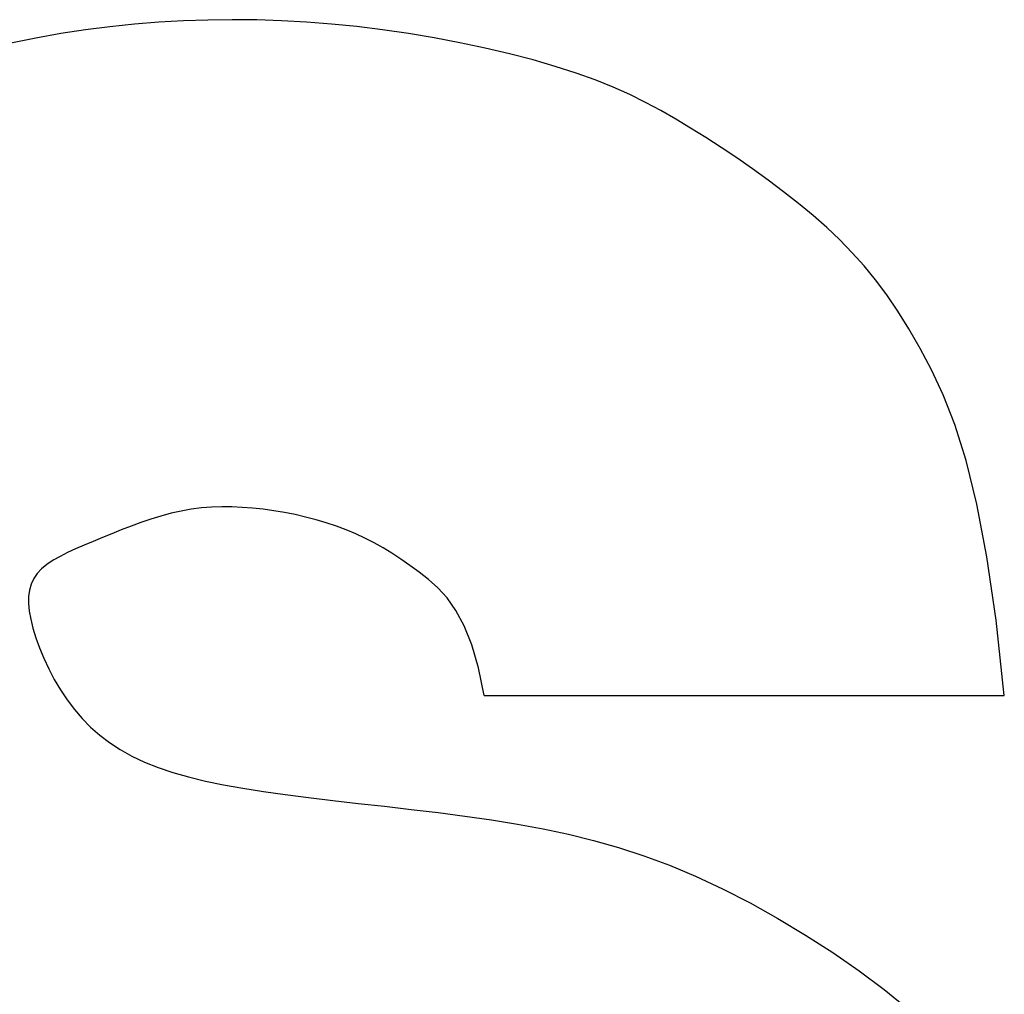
# Model space of a CAD drawing. Header units: millimetres. Extents: x -7023 to 53801, y 9849 to 33561.
# Tile 433 of 537: x 24743.74 to 24745.12, y 21916.18 to 21917.54. Entities that reach past the tile are written whole.
import ezdxf

# ---------------------------------------------------------------- set-up
doc = ezdxf.new("R2010")
doc.units = ezdxf.units.MM
doc.layers.add('IE_CCTV', color=6, linetype='Continuous')

msp = doc.modelspace()

# ---------------------------------------------------------------- linework, layer by layer
at = {"layer": 'IE_CCTV', "transparency": 33554687}
for p, q in [((24743.8628, 21917.5324), (24743.8283, 21917.528)), ((24743.8628, 21917.5324), (24743.8283, 21917.528)), ((24743.8628, 21917.5324), (24743.8283, 21917.528)), ((24743.8628, 21917.5324), (24743.8283, 21917.528)), ((24743.8628, 21917.5324), (24743.8283, 21917.528)), ((24743.8971, 21917.5359), (24743.8628, 21917.5324)), ((24743.8971, 21917.5359), (24743.8628, 21917.5324)), ((24743.8971, 21917.5359), (24743.8628, 21917.5324)), ((24743.8971, 21917.5359), (24743.8628, 21917.5324)), ((24743.8971, 21917.5359), (24743.8628, 21917.5324)), ((24743.9314, 21917.5386), (24743.8971, 21917.5359)), ((24743.9314, 21917.5386), (24743.8971, 21917.5359)), ((24743.9314, 21917.5386), (24743.8971, 21917.5359)), ((24743.9314, 21917.5386), (24743.8971, 21917.5359)), ((24743.9314, 21917.5386), (24743.8971, 21917.5359)), ((24743.9657, 21917.5406), (24743.9314, 21917.5386)), ((24743.9657, 21917.5406), (24743.9314, 21917.5386)), ((24743.9657, 21917.5406), (24743.9314, 21917.5386)), ((24743.9657, 21917.5406), (24743.9314, 21917.5386)), ((24743.9657, 21917.5406), (24743.9314, 21917.5386)), ((24744, 21917.5418), (24743.9657, 21917.5406)), ((24744, 21917.5418), (24743.9657, 21917.5406)), ((24744, 21917.5418), (24743.9657, 21917.5406)), ((24744, 21917.5418), (24743.9657, 21917.5406)), ((24744, 21917.5418), (24743.9657, 21917.5406)), ((24744.0343, 21917.5423), (24744, 21917.5418)), ((24744.0343, 21917.5423), (24744, 21917.5418)), ((24744.0343, 21917.5423), (24744, 21917.5418)), ((24744.0343, 21917.5423), (24744, 21917.5418)), ((24744.0343, 21917.5423), (24744, 21917.5418)), ((24744.0688, 21917.542), (24744.0343, 21917.5423)), ((24744.0688, 21917.542), (24744.0343, 21917.5423)), ((24744.0688, 21917.542), (24744.0343, 21917.5423)), ((24744.0688, 21917.542), (24744.0343, 21917.5423)), ((24744.0688, 21917.542), (24744.0343, 21917.5423)), ((24744.1034, 21917.5409), (24744.0688, 21917.542)), ((24744.1034, 21917.5409), (24744.0688, 21917.542)), ((24744.1034, 21917.5409), (24744.0688, 21917.542)), ((24744.1034, 21917.5409), (24744.0688, 21917.542)), ((24744.1034, 21917.5409), (24744.0688, 21917.542)), ((24744.1383, 21917.5389), (24744.1034, 21917.5409)), ((24744.1383, 21917.5389), (24744.1034, 21917.5409)), ((24744.1383, 21917.5389), (24744.1034, 21917.5409)), ((24744.1383, 21917.5389), (24744.1034, 21917.5409)), ((24744.1383, 21917.5389), (24744.1034, 21917.5409)), ((24744.1735, 21917.5362), (24744.1383, 21917.5389)), ((24744.1735, 21917.5362), (24744.1383, 21917.5389)), ((24744.1735, 21917.5362), (24744.1383, 21917.5389)), ((24744.1735, 21917.5362), (24744.1383, 21917.5389)), ((24744.1735, 21917.5362), (24744.1383, 21917.5389)), ((24744.209, 21917.5326), (24744.1735, 21917.5362)), ((24744.209, 21917.5326), (24744.1735, 21917.5362)), ((24744.209, 21917.5326), (24744.1735, 21917.5362)), ((24744.209, 21917.5326), (24744.1735, 21917.5362)), ((24744.209, 21917.5326), (24744.1735, 21917.5362)), ((24744.2449, 21917.5281), (24744.209, 21917.5326)), ((24744.2449, 21917.5281), (24744.209, 21917.5326)), ((24744.2449, 21917.5281), (24744.209, 21917.5326)), ((24744.2449, 21917.5281), (24744.209, 21917.5326)), ((24744.2449, 21917.5281), (24744.209, 21917.5326)), ((24743.7589, 21917.5166), (24743.724, 21917.5095)), ((24743.7589, 21917.5166), (24743.724, 21917.5095)), ((24743.7589, 21917.5166), (24743.724, 21917.5095)), ((24743.7589, 21917.5166), (24743.724, 21917.5095)), ((24743.7589, 21917.5166), (24743.724, 21917.5095)), ((24743.7937, 21917.5228), (24743.7589, 21917.5166)), ((24743.7937, 21917.5228), (24743.7589, 21917.5166)), ((24743.7937, 21917.5228), (24743.7589, 21917.5166)), ((24743.7937, 21917.5228), (24743.7589, 21917.5166)), ((24743.7937, 21917.5228), (24743.7589, 21917.5166)), ((24743.8283, 21917.528), (24743.7937, 21917.5228)), ((24743.8283, 21917.528), (24743.7937, 21917.5228)), ((24743.8283, 21917.528), (24743.7937, 21917.5228)), ((24743.8283, 21917.528), (24743.7937, 21917.5228)), ((24743.8283, 21917.528), (24743.7937, 21917.5228)), ((24744.2812, 21917.5228), (24744.2449, 21917.5281)), ((24744.2812, 21917.5228), (24744.2449, 21917.5281)), ((24744.2812, 21917.5228), (24744.2449, 21917.5281)), ((24744.2812, 21917.5228), (24744.2449, 21917.5281)), ((24744.2812, 21917.5228), (24744.2449, 21917.5281)), ((24744.3174, 21917.5167), (24744.2812, 21917.5228)), ((24744.3174, 21917.5167), (24744.2812, 21917.5228)), ((24744.3174, 21917.5167), (24744.2812, 21917.5228)), ((24744.3174, 21917.5167), (24744.2812, 21917.5228)), ((24744.3174, 21917.5167), (24744.2812, 21917.5228)), ((24744.3534, 21917.5099), (24744.3174, 21917.5167)), ((24744.3534, 21917.5099), (24744.3174, 21917.5167)), ((24744.3534, 21917.5099), (24744.3174, 21917.5167)), ((24744.3534, 21917.5099), (24744.3174, 21917.5167)), ((24744.3534, 21917.5099), (24744.3174, 21917.5167)), ((24744.3887, 21917.5024), (24744.3534, 21917.5099)), ((24744.3887, 21917.5024), (24744.3534, 21917.5099)), ((24744.3887, 21917.5024), (24744.3534, 21917.5099)), ((24744.3887, 21917.5024), (24744.3534, 21917.5099)), ((24744.3887, 21917.5024), (24744.3534, 21917.5099)), ((24744.4229, 21917.4943), (24744.3887, 21917.5024)), ((24744.4229, 21917.4943), (24744.3887, 21917.5024)), ((24744.4229, 21917.4943), (24744.3887, 21917.5024)), ((24744.4229, 21917.4943), (24744.3887, 21917.5024)), ((24744.4229, 21917.4943), (24744.3887, 21917.5024)), ((24744.4558, 21917.4858), (24744.4229, 21917.4943)), ((24744.4558, 21917.4858), (24744.4229, 21917.4943)), ((24744.4558, 21917.4858), (24744.4229, 21917.4943)), ((24744.4558, 21917.4858), (24744.4229, 21917.4943)), ((24744.4558, 21917.4858), (24744.4229, 21917.4943)), ((24744.487, 21917.4768), (24744.4558, 21917.4858)), ((24744.487, 21917.4768), (24744.4558, 21917.4858)), ((24744.487, 21917.4768), (24744.4558, 21917.4858)), ((24744.487, 21917.4768), (24744.4558, 21917.4858)), ((24744.487, 21917.4768), (24744.4558, 21917.4858)), ((24744.5161, 21917.4674), (24744.487, 21917.4768)), ((24744.5161, 21917.4674), (24744.487, 21917.4768)), ((24744.5161, 21917.4674), (24744.487, 21917.4768)), ((24744.5161, 21917.4674), (24744.487, 21917.4768)), ((24744.5161, 21917.4674), (24744.487, 21917.4768)), ((24744.543, 21917.4578), (24744.5161, 21917.4674)), ((24744.543, 21917.4578), (24744.5161, 21917.4674)), ((24744.543, 21917.4578), (24744.5161, 21917.4674)), ((24744.543, 21917.4578), (24744.5161, 21917.4674)), ((24744.543, 21917.4578), (24744.5161, 21917.4674)), ((24744.568, 21917.4477), (24744.543, 21917.4578)), ((24744.568, 21917.4477), (24744.543, 21917.4578)), ((24744.568, 21917.4477), (24744.543, 21917.4578)), ((24744.568, 21917.4477), (24744.543, 21917.4578)), ((24744.568, 21917.4477), (24744.543, 21917.4578)), ((24744.5914, 21917.4373), (24744.568, 21917.4477)), ((24744.5914, 21917.4373), (24744.568, 21917.4477)), ((24744.5914, 21917.4373), (24744.568, 21917.4477)), ((24744.5914, 21917.4373), (24744.568, 21917.4477)), ((24744.5914, 21917.4373), (24744.568, 21917.4477)), ((24744.6136, 21917.4264), (24744.5914, 21917.4373)), ((24744.6136, 21917.4264), (24744.5914, 21917.4373)), ((24744.6136, 21917.4264), (24744.5914, 21917.4373)), ((24744.6136, 21917.4264), (24744.5914, 21917.4373)), ((24744.6136, 21917.4264), (24744.5914, 21917.4373)), ((24744.635, 21917.415), (24744.6136, 21917.4264)), ((24744.635, 21917.415), (24744.6136, 21917.4264)), ((24744.635, 21917.415), (24744.6136, 21917.4264)), ((24744.635, 21917.415), (24744.6136, 21917.4264)), ((24744.635, 21917.415), (24744.6136, 21917.4264)), ((24744.6559, 21917.403), (24744.635, 21917.415)), ((24744.6559, 21917.403), (24744.635, 21917.415)), ((24744.6559, 21917.403), (24744.635, 21917.415)), ((24744.6559, 21917.403), (24744.635, 21917.415)), ((24744.6559, 21917.403), (24744.635, 21917.415)), ((24744.6767, 21917.3904), (24744.6559, 21917.403)), ((24744.6767, 21917.3904), (24744.6559, 21917.403)), ((24744.6767, 21917.3904), (24744.6559, 21917.403)), ((24744.6767, 21917.3904), (24744.6559, 21917.403)), ((24744.6767, 21917.3904), (24744.6559, 21917.403)), ((24744.6978, 21917.3771), (24744.6767, 21917.3904)), ((24744.6978, 21917.3771), (24744.6767, 21917.3904)), ((24744.6978, 21917.3771), (24744.6767, 21917.3904)), ((24744.6978, 21917.3771), (24744.6767, 21917.3904)), ((24744.6978, 21917.3771), (24744.6767, 21917.3904)), ((24744.7194, 21917.363), (24744.6978, 21917.3771)), ((24744.7194, 21917.363), (24744.6978, 21917.3771)), ((24744.7194, 21917.363), (24744.6978, 21917.3771)), ((24744.7194, 21917.363), (24744.6978, 21917.3771)), ((24744.7194, 21917.363), (24744.6978, 21917.3771)), ((24744.7413, 21917.3484), (24744.7194, 21917.363)), ((24744.7413, 21917.3484), (24744.7194, 21917.363)), ((24744.7413, 21917.3484), (24744.7194, 21917.363)), ((24744.7413, 21917.3484), (24744.7194, 21917.363)), ((24744.7413, 21917.3484), (24744.7194, 21917.363)), ((24744.7634, 21917.3331), (24744.7413, 21917.3484)), ((24744.7634, 21917.3331), (24744.7413, 21917.3484)), ((24744.7634, 21917.3331), (24744.7413, 21917.3484)), ((24744.7634, 21917.3331), (24744.7413, 21917.3484)), ((24744.7634, 21917.3331), (24744.7413, 21917.3484)), ((24744.7853, 21917.3173), (24744.7634, 21917.3331)), ((24744.7853, 21917.3173), (24744.7634, 21917.3331)), ((24744.7853, 21917.3173), (24744.7634, 21917.3331)), ((24744.7853, 21917.3173), (24744.7634, 21917.3331)), ((24744.7853, 21917.3173), (24744.7634, 21917.3331)), ((24744.8069, 21917.3011), (24744.7853, 21917.3173)), ((24744.8069, 21917.3011), (24744.7853, 21917.3173)), ((24744.8069, 21917.3011), (24744.7853, 21917.3173)), ((24744.8069, 21917.3011), (24744.7853, 21917.3173)), ((24744.8069, 21917.3011), (24744.7853, 21917.3173)), ((24744.828, 21917.2846), (24744.8069, 21917.3011)), ((24744.828, 21917.2846), (24744.8069, 21917.3011)), ((24744.828, 21917.2846), (24744.8069, 21917.3011)), ((24744.828, 21917.2846), (24744.8069, 21917.3011)), ((24744.828, 21917.2846), (24744.8069, 21917.3011)), ((24744.8484, 21917.2677), (24744.828, 21917.2846)), ((24744.8484, 21917.2677), (24744.828, 21917.2846)), ((24744.8484, 21917.2677), (24744.828, 21917.2846)), ((24744.8484, 21917.2677), (24744.828, 21917.2846)), ((24744.8484, 21917.2677), (24744.828, 21917.2846)), ((24744.8678, 21917.2507), (24744.8484, 21917.2677)), ((24744.8678, 21917.2507), (24744.8484, 21917.2677)), ((24744.8678, 21917.2507), (24744.8484, 21917.2677)), ((24744.8678, 21917.2507), (24744.8484, 21917.2677)), ((24744.8678, 21917.2507), (24744.8484, 21917.2677)), ((24744.886, 21917.2334), (24744.8678, 21917.2507)), ((24744.886, 21917.2334), (24744.8678, 21917.2507)), ((24744.886, 21917.2334), (24744.8678, 21917.2507)), ((24744.886, 21917.2334), (24744.8678, 21917.2507)), ((24744.886, 21917.2334), (24744.8678, 21917.2507)), ((24744.9033, 21917.2156), (24744.886, 21917.2334)), ((24744.9033, 21917.2156), (24744.886, 21917.2334)), ((24744.9033, 21917.2156), (24744.886, 21917.2334)), ((24744.9033, 21917.2156), (24744.886, 21917.2334)), ((24744.9033, 21917.2156), (24744.886, 21917.2334)), ((24744.9199, 21917.1971), (24744.9033, 21917.2156)), ((24744.9199, 21917.1971), (24744.9033, 21917.2156)), ((24744.9199, 21917.1971), (24744.9033, 21917.2156)), ((24744.9199, 21917.1971), (24744.9033, 21917.2156)), ((24744.9199, 21917.1971), (24744.9033, 21917.2156)), ((24744.9359, 21917.1774), (24744.9199, 21917.1971)), ((24744.9359, 21917.1774), (24744.9199, 21917.1971)), ((24744.9359, 21917.1774), (24744.9199, 21917.1971)), ((24744.9359, 21917.1774), (24744.9199, 21917.1971)), ((24744.9359, 21917.1774), (24744.9199, 21917.1971)), ((24744.9515, 21917.1563), (24744.9359, 21917.1774)), ((24744.9515, 21917.1563), (24744.9359, 21917.1774)), ((24744.9515, 21917.1563), (24744.9359, 21917.1774)), ((24744.9515, 21917.1563), (24744.9359, 21917.1774)), ((24744.9515, 21917.1563), (24744.9359, 21917.1774)), ((24744.967, 21917.1335), (24744.9515, 21917.1563)), ((24744.967, 21917.1335), (24744.9515, 21917.1563)), ((24744.967, 21917.1335), (24744.9515, 21917.1563)), ((24744.967, 21917.1335), (24744.9515, 21917.1563)), ((24744.967, 21917.1335), (24744.9515, 21917.1563)), ((24744.9825, 21917.1087), (24744.967, 21917.1335)), ((24744.9825, 21917.1087), (24744.967, 21917.1335)), ((24744.9825, 21917.1087), (24744.967, 21917.1335)), ((24744.9825, 21917.1087), (24744.967, 21917.1335)), ((24744.9825, 21917.1087), (24744.967, 21917.1335)), ((24744.9983, 21917.0815), (24744.9825, 21917.1087)), ((24744.9983, 21917.0815), (24744.9825, 21917.1087)), ((24744.9983, 21917.0815), (24744.9825, 21917.1087)), ((24744.9983, 21917.0815), (24744.9825, 21917.1087)), ((24744.9983, 21917.0815), (24744.9825, 21917.1087)), ((24745.0144, 21917.0513), (24744.9983, 21917.0815)), ((24745.0144, 21917.0513), (24744.9983, 21917.0815)), ((24745.0144, 21917.0513), (24744.9983, 21917.0815)), ((24745.0144, 21917.0513), (24744.9983, 21917.0815)), ((24745.0144, 21917.0513), (24744.9983, 21917.0815)), ((24745.0307, 21917.0164), (24745.0144, 21917.0513)), ((24745.0307, 21917.0164), (24745.0144, 21917.0513)), ((24745.0307, 21917.0164), (24745.0144, 21917.0513)), ((24745.0307, 21917.0164), (24745.0144, 21917.0513)), ((24745.0307, 21917.0164), (24745.0144, 21917.0513)), ((24745.0469, 21916.9748), (24745.0307, 21917.0164)), ((24745.0469, 21916.9748), (24745.0307, 21917.0164)), ((24745.0469, 21916.9748), (24745.0307, 21917.0164)), ((24745.0469, 21916.9748), (24745.0307, 21917.0164)), ((24745.0469, 21916.9748), (24745.0307, 21917.0164)), ((24745.0627, 21916.9244), (24745.0469, 21916.9748)), ((24745.0627, 21916.9244), (24745.0469, 21916.9748)), ((24745.0627, 21916.9244), (24745.0469, 21916.9748)), ((24745.0627, 21916.9244), (24745.0469, 21916.9748)), ((24745.0627, 21916.9244), (24745.0469, 21916.9748)), ((24745.0778, 21916.8632), (24745.0627, 21916.9244)), ((24745.0778, 21916.8632), (24745.0627, 21916.9244)), ((24745.0778, 21916.8632), (24745.0627, 21916.9244)), ((24745.0778, 21916.8632), (24745.0627, 21916.9244)), ((24745.0778, 21916.8632), (24745.0627, 21916.9244)), ((24743.9625, 21916.8534), (24743.9484, 21916.8503)), ((24743.9625, 21916.8534), (24743.9484, 21916.8503)), ((24743.9625, 21916.8534), (24743.9484, 21916.8503)), ((24743.9625, 21916.8534), (24743.9484, 21916.8503)), ((24743.9625, 21916.8534), (24743.9484, 21916.8503)), ((24743.9767, 21916.8559), (24743.9625, 21916.8534)), ((24743.9767, 21916.8559), (24743.9625, 21916.8534)), ((24743.9767, 21916.8559), (24743.9625, 21916.8534)), ((24743.9767, 21916.8559), (24743.9625, 21916.8534)), ((24743.9767, 21916.8559), (24743.9625, 21916.8534)), ((24743.9909, 21916.8577), (24743.9767, 21916.8559)), ((24743.9909, 21916.8577), (24743.9767, 21916.8559)), ((24743.9909, 21916.8577), (24743.9767, 21916.8559)), ((24743.9909, 21916.8577), (24743.9767, 21916.8559)), ((24743.9909, 21916.8577), (24743.9767, 21916.8559)), ((24744.0051, 21916.8588), (24743.9909, 21916.8577)), ((24744.0051, 21916.8588), (24743.9909, 21916.8577)), ((24744.0051, 21916.8588), (24743.9909, 21916.8577)), ((24744.0051, 21916.8588), (24743.9909, 21916.8577)), ((24744.0051, 21916.8588), (24743.9909, 21916.8577)), ((24744.0194, 21916.8593), (24744.0051, 21916.8588)), ((24744.0194, 21916.8593), (24744.0051, 21916.8588)), ((24744.0194, 21916.8593), (24744.0051, 21916.8588)), ((24744.0194, 21916.8593), (24744.0051, 21916.8588)), ((24744.0194, 21916.8593), (24744.0051, 21916.8588)), ((24744.0338, 21916.8592), (24744.0194, 21916.8593)), ((24744.0338, 21916.8592), (24744.0194, 21916.8593)), ((24744.0338, 21916.8592), (24744.0194, 21916.8593)), ((24744.0338, 21916.8592), (24744.0194, 21916.8593)), ((24744.0338, 21916.8592), (24744.0194, 21916.8593)), ((24744.0482, 21916.8586), (24744.0338, 21916.8592)), ((24744.0482, 21916.8586), (24744.0338, 21916.8592)), ((24744.0482, 21916.8586), (24744.0338, 21916.8592)), ((24744.0482, 21916.8586), (24744.0338, 21916.8592)), ((24744.0482, 21916.8586), (24744.0338, 21916.8592)), ((24744.0628, 21916.8574), (24744.0482, 21916.8586)), ((24744.0628, 21916.8574), (24744.0482, 21916.8586)), ((24744.0628, 21916.8574), (24744.0482, 21916.8586)), ((24744.0628, 21916.8574), (24744.0482, 21916.8586)), ((24744.0628, 21916.8574), (24744.0482, 21916.8586)), ((24744.0775, 21916.8558), (24744.0628, 21916.8574)), ((24744.0775, 21916.8558), (24744.0628, 21916.8574)), ((24744.0775, 21916.8558), (24744.0628, 21916.8574)), ((24744.0775, 21916.8558), (24744.0628, 21916.8574)), ((24744.0775, 21916.8558), (24744.0628, 21916.8574)), ((24744.0924, 21916.8538), (24744.0775, 21916.8558)), ((24744.0924, 21916.8538), (24744.0775, 21916.8558)), ((24744.0924, 21916.8538), (24744.0775, 21916.8558)), ((24744.0924, 21916.8538), (24744.0775, 21916.8558)), ((24744.0924, 21916.8538), (24744.0775, 21916.8558)), ((24744.1073, 21916.8513), (24744.0924, 21916.8538)), ((24744.1073, 21916.8513), (24744.0924, 21916.8538)), ((24744.1073, 21916.8513), (24744.0924, 21916.8538)), ((24744.1073, 21916.8513), (24744.0924, 21916.8538)), ((24744.1073, 21916.8513), (24744.0924, 21916.8538)), ((24745.092, 21916.7892), (24745.0778, 21916.8632)), ((24745.092, 21916.7892), (24745.0778, 21916.8632)), ((24745.092, 21916.7892), (24745.0778, 21916.8632)), ((24745.092, 21916.7892), (24745.0778, 21916.8632)), ((24745.092, 21916.7892), (24745.0778, 21916.8632)), ((24743.9201, 21916.8421), (24743.9062, 21916.8373)), ((24743.9201, 21916.8421), (24743.9062, 21916.8373)), ((24743.9201, 21916.8421), (24743.9062, 21916.8373)), ((24743.9201, 21916.8421), (24743.9062, 21916.8373)), ((24743.9201, 21916.8421), (24743.9062, 21916.8373)), ((24743.9342, 21916.8464), (24743.9201, 21916.8421)), ((24743.9342, 21916.8464), (24743.9201, 21916.8421)), ((24743.9342, 21916.8464), (24743.9201, 21916.8421)), ((24743.9342, 21916.8464), (24743.9201, 21916.8421)), ((24743.9342, 21916.8464), (24743.9201, 21916.8421)), ((24743.9484, 21916.8503), (24743.9342, 21916.8464)), ((24743.9484, 21916.8503), (24743.9342, 21916.8464)), ((24743.9484, 21916.8503), (24743.9342, 21916.8464)), ((24743.9484, 21916.8503), (24743.9342, 21916.8464)), ((24743.9484, 21916.8503), (24743.9342, 21916.8464)), ((24744.1222, 21916.8484), (24744.1073, 21916.8513)), ((24744.1222, 21916.8484), (24744.1073, 21916.8513)), ((24744.1222, 21916.8484), (24744.1073, 21916.8513)), ((24744.1222, 21916.8484), (24744.1073, 21916.8513)), ((24744.1222, 21916.8484), (24744.1073, 21916.8513)), ((24744.137, 21916.845), (24744.1222, 21916.8484)), ((24744.137, 21916.845), (24744.1222, 21916.8484)), ((24744.137, 21916.845), (24744.1222, 21916.8484)), ((24744.137, 21916.845), (24744.1222, 21916.8484)), ((24744.137, 21916.845), (24744.1222, 21916.8484)), ((24744.1516, 21916.8412), (24744.137, 21916.845)), ((24744.1516, 21916.8412), (24744.137, 21916.845)), ((24744.1516, 21916.8412), (24744.137, 21916.845)), ((24744.1516, 21916.8412), (24744.137, 21916.845)), ((24744.1516, 21916.8412), (24744.137, 21916.845)), ((24744.166, 21916.8369), (24744.1516, 21916.8412)), ((24744.166, 21916.8369), (24744.1516, 21916.8412)), ((24744.166, 21916.8369), (24744.1516, 21916.8412)), ((24744.166, 21916.8369), (24744.1516, 21916.8412)), ((24744.166, 21916.8369), (24744.1516, 21916.8412)), ((24743.8787, 21916.8269), (24743.8653, 21916.8215)), ((24743.8787, 21916.8269), (24743.8653, 21916.8215)), ((24743.8787, 21916.8269), (24743.8653, 21916.8215)), ((24743.8787, 21916.8269), (24743.8653, 21916.8215)), ((24743.8787, 21916.8269), (24743.8653, 21916.8215)), ((24743.8924, 21916.8322), (24743.8787, 21916.8269)), ((24743.8924, 21916.8322), (24743.8787, 21916.8269)), ((24743.8924, 21916.8322), (24743.8787, 21916.8269)), ((24743.8924, 21916.8322), (24743.8787, 21916.8269)), ((24743.8924, 21916.8322), (24743.8787, 21916.8269)), ((24743.9062, 21916.8373), (24743.8924, 21916.8322)), ((24743.9062, 21916.8373), (24743.8924, 21916.8322)), ((24743.9062, 21916.8373), (24743.8924, 21916.8322)), ((24743.9062, 21916.8373), (24743.8924, 21916.8322)), ((24743.9062, 21916.8373), (24743.8924, 21916.8322)), ((24744.1802, 21916.8322), (24744.166, 21916.8369)), ((24744.1802, 21916.8322), (24744.166, 21916.8369)), ((24744.1802, 21916.8322), (24744.166, 21916.8369)), ((24744.1802, 21916.8322), (24744.166, 21916.8369)), ((24744.1802, 21916.8322), (24744.166, 21916.8369)), ((24744.1939, 21916.8271), (24744.1802, 21916.8322)), ((24744.1939, 21916.8271), (24744.1802, 21916.8322)), ((24744.1939, 21916.8271), (24744.1802, 21916.8322)), ((24744.1939, 21916.8271), (24744.1802, 21916.8322)), ((24744.1939, 21916.8271), (24744.1802, 21916.8322)), ((24744.2072, 21916.8215), (24744.1939, 21916.8271)), ((24744.2072, 21916.8215), (24744.1939, 21916.8271)), ((24744.2072, 21916.8215), (24744.1939, 21916.8271)), ((24744.2072, 21916.8215), (24744.1939, 21916.8271)), ((24744.2072, 21916.8215), (24744.1939, 21916.8271)), ((24743.8521, 21916.8161), (24743.8392, 21916.8108)), ((24743.8521, 21916.8161), (24743.8392, 21916.8108)), ((24743.8521, 21916.8161), (24743.8392, 21916.8108)), ((24743.8521, 21916.8161), (24743.8392, 21916.8108)), ((24743.8521, 21916.8161), (24743.8392, 21916.8108)), ((24743.8653, 21916.8215), (24743.8521, 21916.8161)), ((24743.8653, 21916.8215), (24743.8521, 21916.8161)), ((24743.8653, 21916.8215), (24743.8521, 21916.8161)), ((24743.8653, 21916.8215), (24743.8521, 21916.8161)), ((24743.8653, 21916.8215), (24743.8521, 21916.8161)), ((24744.2202, 21916.8155), (24744.2072, 21916.8215)), ((24744.2202, 21916.8155), (24744.2072, 21916.8215)), ((24744.2202, 21916.8155), (24744.2072, 21916.8215)), ((24744.2202, 21916.8155), (24744.2072, 21916.8215)), ((24744.2202, 21916.8155), (24744.2072, 21916.8215)), ((24744.233, 21916.8089), (24744.2202, 21916.8155)), ((24744.233, 21916.8089), (24744.2202, 21916.8155)), ((24744.233, 21916.8089), (24744.2202, 21916.8155)), ((24744.233, 21916.8089), (24744.2202, 21916.8155)), ((24744.233, 21916.8089), (24744.2202, 21916.8155)), ((24743.8147, 21916.8005), (24743.8033, 21916.7953)), ((24743.8147, 21916.8005), (24743.8033, 21916.7953)), ((24743.8147, 21916.8005), (24743.8033, 21916.7953)), ((24743.8147, 21916.8005), (24743.8033, 21916.7953)), ((24743.8147, 21916.8005), (24743.8033, 21916.7953)), ((24743.8267, 21916.8057), (24743.8147, 21916.8005)), ((24743.8267, 21916.8057), (24743.8147, 21916.8005)), ((24743.8267, 21916.8057), (24743.8147, 21916.8005)), ((24743.8267, 21916.8057), (24743.8147, 21916.8005)), ((24743.8267, 21916.8057), (24743.8147, 21916.8005)), ((24743.8392, 21916.8108), (24743.8267, 21916.8057)), ((24743.8392, 21916.8108), (24743.8267, 21916.8057)), ((24743.8392, 21916.8108), (24743.8267, 21916.8057)), ((24743.8392, 21916.8108), (24743.8267, 21916.8057)), ((24743.8392, 21916.8108), (24743.8267, 21916.8057)), ((24744.2456, 21916.8018), (24744.233, 21916.8089)), ((24744.2456, 21916.8018), (24744.233, 21916.8089)), ((24744.2456, 21916.8018), (24744.233, 21916.8089)), ((24744.2456, 21916.8018), (24744.233, 21916.8089)), ((24744.2456, 21916.8018), (24744.233, 21916.8089)), ((24744.2581, 21916.7942), (24744.2456, 21916.8018)), ((24744.2581, 21916.7942), (24744.2456, 21916.8018)), ((24744.2581, 21916.7942), (24744.2456, 21916.8018)), ((24744.2581, 21916.7942), (24744.2456, 21916.8018)), ((24744.2581, 21916.7942), (24744.2456, 21916.8018)), ((24743.7831, 21916.7844), (24743.7745, 21916.7785)), ((24743.7831, 21916.7844), (24743.7745, 21916.7785)), ((24743.7831, 21916.7844), (24743.7745, 21916.7785)), ((24743.7831, 21916.7844), (24743.7745, 21916.7785)), ((24743.7831, 21916.7844), (24743.7745, 21916.7785)), ((24743.7928, 21916.7899), (24743.7831, 21916.7844)), ((24743.7928, 21916.7899), (24743.7831, 21916.7844)), ((24743.7928, 21916.7899), (24743.7831, 21916.7844)), ((24743.7928, 21916.7899), (24743.7831, 21916.7844)), ((24743.7928, 21916.7899), (24743.7831, 21916.7844)), ((24743.8033, 21916.7953), (24743.7928, 21916.7899)), ((24743.8033, 21916.7953), (24743.7928, 21916.7899)), ((24743.8033, 21916.7953), (24743.7928, 21916.7899)), ((24743.8033, 21916.7953), (24743.7928, 21916.7899)), ((24743.8033, 21916.7953), (24743.7928, 21916.7899)), ((24744.2706, 21916.786), (24744.2581, 21916.7942)), ((24744.2706, 21916.786), (24744.2581, 21916.7942)), ((24744.2706, 21916.786), (24744.2581, 21916.7942)), ((24744.2706, 21916.786), (24744.2581, 21916.7942)), ((24744.2706, 21916.786), (24744.2581, 21916.7942)), ((24744.2833, 21916.7772), (24744.2706, 21916.786)), ((24744.2833, 21916.7772), (24744.2706, 21916.786)), ((24744.2833, 21916.7772), (24744.2706, 21916.786)), ((24744.2833, 21916.7772), (24744.2706, 21916.786)), ((24744.2833, 21916.7772), (24744.2706, 21916.786)), ((24745.1049, 21916.7004), (24745.092, 21916.7892)), ((24745.1049, 21916.7004), (24745.092, 21916.7892)), ((24745.1049, 21916.7004), (24745.092, 21916.7892)), ((24745.1049, 21916.7004), (24745.092, 21916.7892)), ((24745.1049, 21916.7004), (24745.092, 21916.7892)), ((24743.767, 21916.7723), (24743.7608, 21916.7657)), ((24743.767, 21916.7723), (24743.7608, 21916.7657)), ((24743.767, 21916.7723), (24743.7608, 21916.7657)), ((24743.767, 21916.7723), (24743.7608, 21916.7657)), ((24743.767, 21916.7723), (24743.7608, 21916.7657)), ((24743.7745, 21916.7785), (24743.767, 21916.7723)), ((24743.7745, 21916.7785), (24743.767, 21916.7723)), ((24743.7745, 21916.7785), (24743.767, 21916.7723)), ((24743.7745, 21916.7785), (24743.767, 21916.7723)), ((24743.7745, 21916.7785), (24743.767, 21916.7723)), ((24744.2962, 21916.7678), (24744.2833, 21916.7772)), ((24744.2962, 21916.7678), (24744.2833, 21916.7772)), ((24744.2962, 21916.7678), (24744.2833, 21916.7772)), ((24744.2962, 21916.7678), (24744.2833, 21916.7772)), ((24744.2962, 21916.7678), (24744.2833, 21916.7772)), ((24743.7559, 21916.7586), (24743.7523, 21916.751)), ((24743.7559, 21916.7586), (24743.7523, 21916.751)), ((24743.7559, 21916.7586), (24743.7523, 21916.751)), ((24743.7559, 21916.7586), (24743.7523, 21916.751)), ((24743.7559, 21916.7586), (24743.7523, 21916.751)), ((24743.7608, 21916.7657), (24743.7559, 21916.7586)), ((24743.7608, 21916.7657), (24743.7559, 21916.7586)), ((24743.7608, 21916.7657), (24743.7559, 21916.7586)), ((24743.7608, 21916.7657), (24743.7559, 21916.7586)), ((24743.7608, 21916.7657), (24743.7559, 21916.7586)), ((24744.3093, 21916.7575), (24744.2962, 21916.7678)), ((24744.3093, 21916.7575), (24744.2962, 21916.7678)), ((24744.3093, 21916.7575), (24744.2962, 21916.7678)), ((24744.3093, 21916.7575), (24744.2962, 21916.7678)), ((24744.3093, 21916.7575), (24744.2962, 21916.7678)), ((24744.3224, 21916.7457), (24744.3093, 21916.7575)), ((24744.3224, 21916.7457), (24744.3093, 21916.7575)), ((24744.3224, 21916.7457), (24744.3093, 21916.7575)), ((24744.3224, 21916.7457), (24744.3093, 21916.7575)), ((24744.3224, 21916.7457), (24744.3093, 21916.7575)), ((24743.7499, 21916.7427), (24743.7486, 21916.7337)), ((24743.7499, 21916.7427), (24743.7486, 21916.7337)), ((24743.7499, 21916.7427), (24743.7486, 21916.7337)), ((24743.7499, 21916.7427), (24743.7486, 21916.7337)), ((24743.7499, 21916.7427), (24743.7486, 21916.7337)), ((24743.7523, 21916.751), (24743.7499, 21916.7427)), ((24743.7523, 21916.751), (24743.7499, 21916.7427)), ((24743.7523, 21916.751), (24743.7499, 21916.7427)), ((24743.7523, 21916.751), (24743.7499, 21916.7427)), ((24743.7523, 21916.751), (24743.7499, 21916.7427)), ((24744.3353, 21916.7315), (24744.3224, 21916.7457)), ((24744.3353, 21916.7315), (24744.3224, 21916.7457)), ((24744.3353, 21916.7315), (24744.3224, 21916.7457)), ((24744.3353, 21916.7315), (24744.3224, 21916.7457)), ((24744.3353, 21916.7315), (24744.3224, 21916.7457)), ((24743.7486, 21916.7337), (24743.7485, 21916.7239)), ((24743.7486, 21916.7337), (24743.7485, 21916.7239)), ((24743.7486, 21916.7337), (24743.7485, 21916.7239)), ((24743.7486, 21916.7337), (24743.7485, 21916.7239)), ((24743.7486, 21916.7337), (24743.7485, 21916.7239)), ((24744.3477, 21916.714), (24744.3353, 21916.7315)), ((24744.3477, 21916.714), (24744.3353, 21916.7315)), ((24744.3477, 21916.714), (24744.3353, 21916.7315)), ((24744.3477, 21916.714), (24744.3353, 21916.7315)), ((24744.3477, 21916.714), (24744.3353, 21916.7315)), ((24743.7485, 21916.7239), (24743.7496, 21916.7132)), ((24743.7485, 21916.7239), (24743.7496, 21916.7132)), ((24743.7485, 21916.7239), (24743.7496, 21916.7132)), ((24743.7485, 21916.7239), (24743.7496, 21916.7132)), ((24743.7485, 21916.7239), (24743.7496, 21916.7132)), ((24743.7496, 21916.7132), (24743.7517, 21916.7017)), ((24743.7496, 21916.7132), (24743.7517, 21916.7017)), ((24743.7496, 21916.7132), (24743.7517, 21916.7017)), ((24743.7496, 21916.7132), (24743.7517, 21916.7017)), ((24743.7496, 21916.7132), (24743.7517, 21916.7017)), ((24743.7517, 21916.7017), (24743.7548, 21916.6891)), ((24743.7517, 21916.7017), (24743.7548, 21916.6891)), ((24743.7517, 21916.7017), (24743.7548, 21916.6891)), ((24743.7517, 21916.7017), (24743.7548, 21916.6891)), ((24743.7517, 21916.7017), (24743.7548, 21916.6891)), ((24744.3594, 21916.6925), (24744.3477, 21916.714)), ((24744.3594, 21916.6925), (24744.3477, 21916.714)), ((24744.3594, 21916.6925), (24744.3477, 21916.714)), ((24744.3594, 21916.6925), (24744.3477, 21916.714)), ((24744.3594, 21916.6925), (24744.3477, 21916.714)), ((24743.7548, 21916.6891), (24743.7589, 21916.6756)), ((24743.7548, 21916.6891), (24743.7589, 21916.6756)), ((24743.7548, 21916.6891), (24743.7589, 21916.6756)), ((24743.7548, 21916.6891), (24743.7589, 21916.6756)), ((24743.7548, 21916.6891), (24743.7589, 21916.6756)), ((24744.3701, 21916.666), (24744.3594, 21916.6925)), ((24744.3701, 21916.666), (24744.3594, 21916.6925)), ((24744.3701, 21916.666), (24744.3594, 21916.6925)), ((24744.3701, 21916.666), (24744.3594, 21916.6925)), ((24744.3701, 21916.666), (24744.3594, 21916.6925)), ((24745.1164, 21916.5948), (24745.1049, 21916.7004)), ((24745.1164, 21916.5948), (24745.1049, 21916.7004)), ((24745.1164, 21916.5948), (24745.1049, 21916.7004)), ((24745.1164, 21916.5948), (24745.1049, 21916.7004)), ((24745.1164, 21916.5948), (24745.1049, 21916.7004)), ((24743.7589, 21916.6756), (24743.764, 21916.6615)), ((24743.7589, 21916.6756), (24743.764, 21916.6615)), ((24743.7589, 21916.6756), (24743.764, 21916.6615)), ((24743.7589, 21916.6756), (24743.764, 21916.6615)), ((24743.7589, 21916.6756), (24743.764, 21916.6615)), ((24743.764, 21916.6615), (24743.7701, 21916.647)), ((24743.764, 21916.6615), (24743.7701, 21916.647)), ((24743.764, 21916.6615), (24743.7701, 21916.647)), ((24743.764, 21916.6615), (24743.7701, 21916.647)), ((24743.764, 21916.6615), (24743.7701, 21916.647)), ((24744.3795, 21916.6338), (24744.3701, 21916.666)), ((24744.3795, 21916.6338), (24744.3701, 21916.666)), ((24744.3795, 21916.6338), (24744.3701, 21916.666)), ((24744.3795, 21916.6338), (24744.3701, 21916.666)), ((24744.3795, 21916.6338), (24744.3701, 21916.666)), ((24743.7701, 21916.647), (24743.777, 21916.6322)), ((24743.7701, 21916.647), (24743.777, 21916.6322)), ((24743.7701, 21916.647), (24743.777, 21916.6322)), ((24743.7701, 21916.647), (24743.777, 21916.6322)), ((24743.7701, 21916.647), (24743.777, 21916.6322)), ((24744.3874, 21916.5948), (24744.3795, 21916.6338)), ((24744.3874, 21916.5948), (24744.3795, 21916.6338)), ((24744.3874, 21916.5948), (24744.3795, 21916.6338)), ((24744.3874, 21916.5948), (24744.3795, 21916.6338)), ((24744.3874, 21916.5948), (24744.3795, 21916.6338)), ((24743.777, 21916.6322), (24743.7848, 21916.6174)), ((24743.777, 21916.6322), (24743.7848, 21916.6174)), ((24743.777, 21916.6322), (24743.7848, 21916.6174)), ((24743.777, 21916.6322), (24743.7848, 21916.6174)), ((24743.777, 21916.6322), (24743.7848, 21916.6174)), ((24743.7848, 21916.6174), (24743.7934, 21916.6029)), ((24743.7848, 21916.6174), (24743.7934, 21916.6029)), ((24743.7848, 21916.6174), (24743.7934, 21916.6029)), ((24743.7848, 21916.6174), (24743.7934, 21916.6029)), ((24743.7848, 21916.6174), (24743.7934, 21916.6029)), ((24743.7934, 21916.6029), (24743.8028, 21916.5887)), ((24743.7934, 21916.6029), (24743.8028, 21916.5887)), ((24743.7934, 21916.6029), (24743.8028, 21916.5887)), ((24743.7934, 21916.6029), (24743.8028, 21916.5887)), ((24743.7934, 21916.6029), (24743.8028, 21916.5887)), ((24744.3874, 21916.5948), (24745.1164, 21916.5948)), ((24744.3874, 21916.5948), (24745.1164, 21916.5948)), ((24744.3874, 21916.5948), (24745.1164, 21916.5948)), ((24744.3874, 21916.5948), (24745.1164, 21916.5948)), ((24744.3874, 21916.5948), (24745.1164, 21916.5948)), ((24743.8028, 21916.5887), (24743.8129, 21916.5753)), ((24743.8028, 21916.5887), (24743.8129, 21916.5753)), ((24743.8028, 21916.5887), (24743.8129, 21916.5753)), ((24743.8028, 21916.5887), (24743.8129, 21916.5753)), ((24743.8028, 21916.5887), (24743.8129, 21916.5753)), ((24743.8129, 21916.5753), (24743.8238, 21916.5625)), ((24743.8129, 21916.5753), (24743.8238, 21916.5625)), ((24743.8129, 21916.5753), (24743.8238, 21916.5625)), ((24743.8129, 21916.5753), (24743.8238, 21916.5625)), ((24743.8129, 21916.5753), (24743.8238, 21916.5625)), ((24743.8238, 21916.5625), (24743.8357, 21916.5505)), ((24743.8238, 21916.5625), (24743.8357, 21916.5505)), ((24743.8238, 21916.5625), (24743.8357, 21916.5505)), ((24743.8238, 21916.5625), (24743.8357, 21916.5505)), ((24743.8238, 21916.5625), (24743.8357, 21916.5505)), ((24743.8357, 21916.5505), (24743.8484, 21916.5392)), ((24743.8357, 21916.5505), (24743.8484, 21916.5392)), ((24743.8357, 21916.5505), (24743.8484, 21916.5392)), ((24743.8357, 21916.5505), (24743.8484, 21916.5392)), ((24743.8357, 21916.5505), (24743.8484, 21916.5392)), ((24743.8484, 21916.5392), (24743.8623, 21916.5287)), ((24743.8484, 21916.5392), (24743.8623, 21916.5287)), ((24743.8484, 21916.5392), (24743.8623, 21916.5287)), ((24743.8484, 21916.5392), (24743.8623, 21916.5287)), ((24743.8484, 21916.5392), (24743.8623, 21916.5287)), ((24743.8623, 21916.5287), (24743.8773, 21916.5189)), ((24743.8623, 21916.5287), (24743.8773, 21916.5189)), ((24743.8623, 21916.5287), (24743.8773, 21916.5189)), ((24743.8623, 21916.5287), (24743.8773, 21916.5189)), ((24743.8623, 21916.5287), (24743.8773, 21916.5189)), ((24743.8773, 21916.5189), (24743.8936, 21916.5098)), ((24743.8773, 21916.5189), (24743.8936, 21916.5098)), ((24743.8773, 21916.5189), (24743.8936, 21916.5098)), ((24743.8773, 21916.5189), (24743.8936, 21916.5098)), ((24743.8773, 21916.5189), (24743.8936, 21916.5098)), ((24743.8936, 21916.5098), (24743.9112, 21916.5015)), ((24743.8936, 21916.5098), (24743.9112, 21916.5015)), ((24743.8936, 21916.5098), (24743.9112, 21916.5015)), ((24743.8936, 21916.5098), (24743.9112, 21916.5015)), ((24743.8936, 21916.5098), (24743.9112, 21916.5015)), ((24743.9112, 21916.5015), (24743.9302, 21916.4939)), ((24743.9112, 21916.5015), (24743.9302, 21916.4939)), ((24743.9112, 21916.5015), (24743.9302, 21916.4939)), ((24743.9112, 21916.5015), (24743.9302, 21916.4939)), ((24743.9112, 21916.5015), (24743.9302, 21916.4939)), ((24743.9302, 21916.4939), (24743.9507, 21916.4869)), ((24743.9302, 21916.4939), (24743.9507, 21916.4869)), ((24743.9302, 21916.4939), (24743.9507, 21916.4869)), ((24743.9302, 21916.4939), (24743.9507, 21916.4869)), ((24743.9302, 21916.4939), (24743.9507, 21916.4869)), ((24743.9507, 21916.4869), (24743.9728, 21916.4806)), ((24743.9507, 21916.4869), (24743.9728, 21916.4806)), ((24743.9507, 21916.4869), (24743.9728, 21916.4806)), ((24743.9507, 21916.4869), (24743.9728, 21916.4806)), ((24743.9507, 21916.4869), (24743.9728, 21916.4806)), ((24743.9728, 21916.4806), (24743.9965, 21916.4749)), ((24743.9728, 21916.4806), (24743.9965, 21916.4749)), ((24743.9728, 21916.4806), (24743.9965, 21916.4749)), ((24743.9728, 21916.4806), (24743.9965, 21916.4749)), ((24743.9728, 21916.4806), (24743.9965, 21916.4749)), ((24743.9965, 21916.4749), (24744.0219, 21916.4696)), ((24743.9965, 21916.4749), (24744.0219, 21916.4696)), ((24743.9965, 21916.4749), (24744.0219, 21916.4696)), ((24743.9965, 21916.4749), (24744.0219, 21916.4696)), ((24743.9965, 21916.4749), (24744.0219, 21916.4696)), ((24744.0219, 21916.4696), (24744.0489, 21916.4647)), ((24744.0219, 21916.4696), (24744.0489, 21916.4647)), ((24744.0219, 21916.4696), (24744.0489, 21916.4647)), ((24744.0219, 21916.4696), (24744.0489, 21916.4647)), ((24744.0219, 21916.4696), (24744.0489, 21916.4647)), ((24744.0489, 21916.4647), (24744.0778, 21916.4601)), ((24744.0489, 21916.4647), (24744.0778, 21916.4601)), ((24744.0489, 21916.4647), (24744.0778, 21916.4601)), ((24744.0489, 21916.4647), (24744.0778, 21916.4601)), ((24744.0489, 21916.4647), (24744.0778, 21916.4601)), ((24744.0778, 21916.4601), (24744.1084, 21916.4558)), ((24744.0778, 21916.4601), (24744.1084, 21916.4558)), ((24744.0778, 21916.4601), (24744.1084, 21916.4558)), ((24744.0778, 21916.4601), (24744.1084, 21916.4558)), ((24744.0778, 21916.4601), (24744.1084, 21916.4558)), ((24744.1084, 21916.4558), (24744.141, 21916.4517)), ((24744.1084, 21916.4558), (24744.141, 21916.4517)), ((24744.1084, 21916.4558), (24744.141, 21916.4517)), ((24744.1084, 21916.4558), (24744.141, 21916.4517)), ((24744.1084, 21916.4558), (24744.141, 21916.4517)), ((24744.141, 21916.4517), (24744.1753, 21916.4477)), ((24744.141, 21916.4517), (24744.1753, 21916.4477)), ((24744.141, 21916.4517), (24744.1753, 21916.4477)), ((24744.141, 21916.4517), (24744.1753, 21916.4477)), ((24744.141, 21916.4517), (24744.1753, 21916.4477)), ((24744.1753, 21916.4477), (24744.2109, 21916.4436)), ((24744.1753, 21916.4477), (24744.2109, 21916.4436)), ((24744.1753, 21916.4477), (24744.2109, 21916.4436)), ((24744.1753, 21916.4477), (24744.2109, 21916.4436)), ((24744.1753, 21916.4477), (24744.2109, 21916.4436)), ((24744.2109, 21916.4436), (24744.2475, 21916.4395)), ((24744.2109, 21916.4436), (24744.2475, 21916.4395)), ((24744.2109, 21916.4436), (24744.2475, 21916.4395)), ((24744.2109, 21916.4436), (24744.2475, 21916.4395)), ((24744.2109, 21916.4436), (24744.2475, 21916.4395)), ((24744.2475, 21916.4395), (24744.2849, 21916.4352)), ((24744.2475, 21916.4395), (24744.2849, 21916.4352)), ((24744.2475, 21916.4395), (24744.2849, 21916.4352)), ((24744.2475, 21916.4395), (24744.2849, 21916.4352)), ((24744.2475, 21916.4395), (24744.2849, 21916.4352)), ((24744.2849, 21916.4352), (24744.3226, 21916.4307)), ((24744.2849, 21916.4352), (24744.3226, 21916.4307)), ((24744.2849, 21916.4352), (24744.3226, 21916.4307)), ((24744.2849, 21916.4352), (24744.3226, 21916.4307)), ((24744.2849, 21916.4352), (24744.3226, 21916.4307)), ((24744.3226, 21916.4307), (24744.3602, 21916.4258)), ((24744.3226, 21916.4307), (24744.3602, 21916.4258)), ((24744.3226, 21916.4307), (24744.3602, 21916.4258)), ((24744.3226, 21916.4307), (24744.3602, 21916.4258)), ((24744.3226, 21916.4307), (24744.3602, 21916.4258)), ((24744.3602, 21916.4258), (24744.3975, 21916.4204)), ((24744.3602, 21916.4258), (24744.3975, 21916.4204)), ((24744.3602, 21916.4258), (24744.3975, 21916.4204)), ((24744.3602, 21916.4258), (24744.3975, 21916.4204)), ((24744.3602, 21916.4258), (24744.3975, 21916.4204)), ((24744.3975, 21916.4204), (24744.4341, 21916.4145)), ((24744.3975, 21916.4204), (24744.4341, 21916.4145)), ((24744.3975, 21916.4204), (24744.4341, 21916.4145)), ((24744.3975, 21916.4204), (24744.4341, 21916.4145)), ((24744.3975, 21916.4204), (24744.4341, 21916.4145)), ((24744.4341, 21916.4145), (24744.47, 21916.4079)), ((24744.4341, 21916.4145), (24744.47, 21916.4079)), ((24744.4341, 21916.4145), (24744.47, 21916.4079)), ((24744.4341, 21916.4145), (24744.47, 21916.4079)), ((24744.4341, 21916.4145), (24744.47, 21916.4079)), ((24744.47, 21916.4079), (24744.5053, 21916.4004)), ((24744.47, 21916.4079), (24744.5053, 21916.4004)), ((24744.47, 21916.4079), (24744.5053, 21916.4004)), ((24744.47, 21916.4079), (24744.5053, 21916.4004)), ((24744.47, 21916.4079), (24744.5053, 21916.4004)), ((24744.5053, 21916.4004), (24744.5404, 21916.3917)), ((24744.5053, 21916.4004), (24744.5404, 21916.3917)), ((24744.5053, 21916.4004), (24744.5404, 21916.3917)), ((24744.5053, 21916.4004), (24744.5404, 21916.3917)), ((24744.5053, 21916.4004), (24744.5404, 21916.3917)), ((24744.5404, 21916.3917), (24744.5756, 21916.3817)), ((24744.5404, 21916.3917), (24744.5756, 21916.3817)), ((24744.5404, 21916.3917), (24744.5756, 21916.3817)), ((24744.5404, 21916.3917), (24744.5756, 21916.3817)), ((24744.5404, 21916.3917), (24744.5756, 21916.3817)), ((24744.5756, 21916.3817), (24744.611, 21916.3701)), ((24744.5756, 21916.3817), (24744.611, 21916.3701)), ((24744.5756, 21916.3817), (24744.611, 21916.3701)), ((24744.5756, 21916.3817), (24744.611, 21916.3701)), ((24744.5756, 21916.3817), (24744.611, 21916.3701)), ((24744.611, 21916.3701), (24744.6469, 21916.3567)), ((24744.611, 21916.3701), (24744.6469, 21916.3567)), ((24744.611, 21916.3701), (24744.6469, 21916.3567)), ((24744.611, 21916.3701), (24744.6469, 21916.3567)), ((24744.611, 21916.3701), (24744.6469, 21916.3567)), ((24744.6469, 21916.3567), (24744.6836, 21916.3413)), ((24744.6469, 21916.3567), (24744.6836, 21916.3413)), ((24744.6469, 21916.3567), (24744.6836, 21916.3413)), ((24744.6469, 21916.3567), (24744.6836, 21916.3413)), ((24744.6469, 21916.3567), (24744.6836, 21916.3413)), ((24744.6836, 21916.3413), (24744.7213, 21916.3237)), ((24744.6836, 21916.3413), (24744.7213, 21916.3237)), ((24744.6836, 21916.3413), (24744.7213, 21916.3237)), ((24744.6836, 21916.3413), (24744.7213, 21916.3237)), ((24744.6836, 21916.3413), (24744.7213, 21916.3237)), ((24744.7213, 21916.3237), (24744.76, 21916.3039)), ((24744.7213, 21916.3237), (24744.76, 21916.3039)), ((24744.7213, 21916.3237), (24744.76, 21916.3039)), ((24744.7213, 21916.3237), (24744.76, 21916.3039)), ((24744.7213, 21916.3237), (24744.76, 21916.3039)), ((24744.76, 21916.3039), (24744.799, 21916.2823)), ((24744.76, 21916.3039), (24744.799, 21916.2823)), ((24744.76, 21916.3039), (24744.799, 21916.2823)), ((24744.76, 21916.3039), (24744.799, 21916.2823)), ((24744.76, 21916.3039), (24744.799, 21916.2823)), ((24744.799, 21916.2823), (24744.8378, 21916.259)), ((24744.799, 21916.2823), (24744.8378, 21916.259)), ((24744.799, 21916.2823), (24744.8378, 21916.259)), ((24744.799, 21916.2823), (24744.8378, 21916.259)), ((24744.799, 21916.2823), (24744.8378, 21916.259)), ((24744.8378, 21916.259), (24744.8759, 21916.2344)), ((24744.8378, 21916.259), (24744.8759, 21916.2344)), ((24744.8378, 21916.259), (24744.8759, 21916.2344)), ((24744.8378, 21916.259), (24744.8759, 21916.2344)), ((24744.8378, 21916.259), (24744.8759, 21916.2344)), ((24744.8759, 21916.2344), (24744.9128, 21916.2089)), ((24744.8759, 21916.2344), (24744.9128, 21916.2089)), ((24744.8759, 21916.2344), (24744.9128, 21916.2089)), ((24744.8759, 21916.2344), (24744.9128, 21916.2089)), ((24744.8759, 21916.2344), (24744.9128, 21916.2089)), ((24744.9128, 21916.2089), (24744.9479, 21916.1827)), ((24744.9128, 21916.2089), (24744.9479, 21916.1827)), ((24744.9128, 21916.2089), (24744.9479, 21916.1827)), ((24744.9128, 21916.2089), (24744.9479, 21916.1827)), ((24744.9128, 21916.2089), (24744.9479, 21916.1827)), ((24744.9479, 21916.1827), (24744.9805, 21916.1562)), ((24744.9479, 21916.1827), (24744.9805, 21916.1562)), ((24744.9479, 21916.1827), (24744.9805, 21916.1562)), ((24744.9479, 21916.1827), (24744.9805, 21916.1562)), ((24744.9479, 21916.1827), (24744.9805, 21916.1562))]:
    msp.add_line(p, q, dxfattribs=at)

doc.saveas('drawing.dxf')
